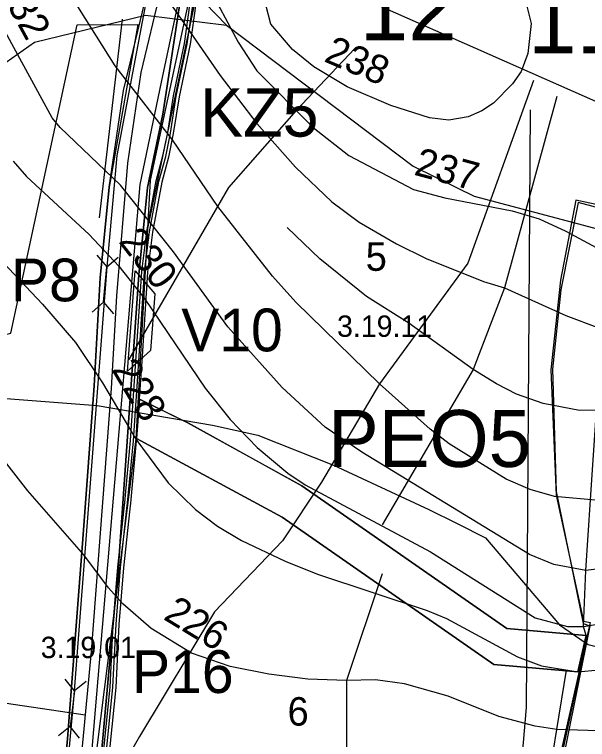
# Model space of a CAD drawing. Extents: x -662500 to -653478, y -1056827 to -1049993.
# Drawn here: x -660155.6 to -659954.2, y -1053566.3 to -1053311.8 of the extents above; entities that cross this region are included whole.
import ezdxf

# ---------------------------------------------------------------- set-up
doc = ezdxf.new("R2010")
doc.units = 0
for name, color, linetype in [('06_KRAJ_ZELEŇ_STAV', 7, 'Continuous'), ('58', 7, 'Continuous'), ('Vrstva 1', 7, 'Continuous'), ('Vrstva 11', 7, 'Continuous'), ('Vrstva 15', 7, 'Continuous'), ('Vrstva 17', 7, 'Continuous'), ('Vrstva 22', 7, 'Continuous'), ('Vrstva 24', 7, 'Continuous'), ('Vrstva 35', 7, 'Continuous'), ('Vrstva 36', 7, 'Continuous'), ('Vrstva 37', 7, 'Continuous'), ('Vrstva 42', 7, 'Continuous'), ('Vrstva 47', 7, 'Continuous'), ('Vrstva 5', 7, 'Continuous'), ('Vrstva 52', 7, 'Continuous'), ('Vrstva 57', 7, 'Continuous'), ('Vrstva 6', 7, 'Continuous'), ('Vrstva 61', 7, 'Continuous'), ('Vrstva 7', 7, 'Continuous')]:
    doc.layers.add(name, color=color, linetype=linetype)

# ---------------------------------------------------------------- blocks, each defined once
blk = doc.blocks.new('PSZ017')
at = {"layer": 'Vrstva 17'}
for points in [[(-10, 3.75), (-6.25, 0), (-10, -3.75)], [(10, 3.75), (6.25, 0), (10, -3.75)], [(-6.25, 0), (6.25, 0)]]:
    blk.add_lwpolyline(points, dxfattribs=at)

msp = doc.modelspace()

# ---------------------------------------------------------------- linework, layer by layer
at = {"layer": '06_KRAJ_ZELEŇ_STAV'}
msp.add_line((-660125.63, -1053383.11), (-660117.6, -1053313.45), dxfattribs=at)
msp.add_lwpolyline([(-660059.51, -1053204.93), (-660074.81, -1053259.28), (-660091.71, -1053304.84), (-660109.08, -1053387.91)], dxfattribs=at)
at = {"layer": '58'}
msp.add_lwpolyline([(-659788.5, -1053457.32), (-659816.61, -1053442.42), (-659838.15, -1053431.01), (-659836.17, -1053424.94), (-659875, -1053406.24), (-659922.09, -1053387.19), (-659940, -1053382.42), (-659957.5, -1053377.76), (-659963.61, -1053408.43), (-659966.49, -1053436.23), (-659965.23, -1053479.2), (-659955.7, -1053525.54), (-659953.41, -1053526.41), (-659966.09, -1053589.8)], dxfattribs=at)
at = {"layer": 'Vrstva 1'}
msp.add_lwpolyline([(-659787.26, -1053457.03), (-659804.8, -1053447.45), (-659838.26, -1053429.18), (-659836.54, -1053424.51), (-659878.71, -1053403.87), (-659923.52, -1053385.63), (-659939.1, -1053381.06), (-659958.24, -1053376.9), (-659963.68, -1053405.04), (-659967.07, -1053436.51), (-659965.17, -1053480.52), (-659955.61, -1053524.77), (-659953.22, -1053525.2), (-659954.06, -1053529.13), (-659973.69, -1053620.54)], dxfattribs=at)
at = {"layer": 'Vrstva 11'}
msp.add_lwpolyline([(-660043.77, -1052964.52), (-660047.11, -1052995.9), (-660048.8, -1053020.58), (-660051.61, -1053061.61), (-660052.93, -1053079.39), (-660057.59, -1053114.8), (-660060.88, -1053162.14), (-660061.5, -1053172.08), (-660065.23, -1053196.24), (-660068.52, -1053209.73), (-660080.33, -1053244.37), (-660088.5, -1053263.64), (-660096.4, -1053281.22), (-660102.08, -1053296.45), (-660104.3, -1053303.24), (-660111.19, -1053332.15), (-660115.89, -1053363.94), (-660119.67, -1053410.57), (-660121.55, -1053443.11), (-660128.59, -1053535.41), (-660141.02, -1053666.13)], dxfattribs=at)
at = {"layer": 'Vrstva 15'}
msp.add_lwpolyline([(-660598.86, -1053031.22), (-660605.75, -1053143.15), (-660610.52, -1053156.43), (-660584.23, -1053223.36), (-660520.18, -1053363.22), (-660506.25, -1053380.34), (-660360.14, -1053523.67), (-660130.71, -1053557.64)], dxfattribs=at)
at = {"layer": 'Vrstva 17'}
msp.add_lwpolyline([(-660093.08, -1053291.6), (-660096.38, -1053299.54), (-660103.97, -1053335.5), (-660111.56, -1053371.46), (-660148.84, -1053810.53)], dxfattribs=at)
at = {"layer": 'Vrstva 22'}
msp.add_lwpolyline([(-660094.56, -1053455.11), (-660054.58, -1053477.2), (-659982.55, -1053527.36), (-659954.61, -1053529.84), (-659957.57, -1053542.54), (-659987.12, -1053539.98), (-660061.5, -1053488.23), (-660112.69, -1053460.64), (-660111.66, -1053446.78)], close=True, dxfattribs=at)
at = {"layer": 'Vrstva 24'}
for points in [[(-660081, -1053315.5), (-660096, -1053300), (-660112, -1053273), (-660119.5, -1053246), (-660118.5, -1053214.5), (-660111.5, -1053187.5), (-660090.5, -1053151.5), (-660075, -1053138), (-660060, -1053131), (-660044.5, -1053128), (-660018, -1053135), (-660007, -1053141.5), (-660000, -1053147.33), (-659995, -1053151.5), (-659934, -1053205.5), (-659879, -1053241.5), (-659798.5, -1053281), (-659752.13, -1053295.23)], [(-660267, -1053453), (-660249, -1053448.5), (-660236, -1053438), (-660224, -1053420.5), (-660200, -1053376), (-660168.5, -1053335.5), (-660148.5, -1053321.5), (-660109.5, -1053312), (-660081, -1053315.5)], [(-660081, -1053315.5), (-660015.5, -1053365), (-660000, -1053372.57), (-659994, -1053375.5), (-659961.31, -1053384.2), (-659894.39, -1053402), (-659885, -1053404.5)], [(-660267, -1053453), (-660245, -1053457.5), (-660181.5, -1053447.5), (-660160, -1053446.5), (-660126.5, -1053449), (-660086, -1053456), (-660070, -1053459.5), (-660043.5, -1053470), (-660010, -1053485.5), (-660000, -1053490.5), (-659990, -1053495.5), (-659964, -1053526), (-659956.84, -1053531.01), (-659954, -1053533), (-659924.5, -1053540.5), (-659867, -1053533), (-659839, -1053534), (-659815, -1053542.5), (-659799, -1053551.5), (-659769.5, -1053583.5)]]:
    msp.add_lwpolyline(points, dxfattribs=at)
at = {"layer": 'Vrstva 35'}
for points in [[(-659964.94, -1053340.54), (-659983.36, -1053407.76), (-659994.42, -1053436.39), (-660026.37, -1053490.98)], [(-660026.37, -1053508.12), (-660038.92, -1053545.65), (-660038.92, -1053606.59)]]:
    msp.add_lwpolyline(points, dxfattribs=at)
at = {"layer": 'Vrstva 36'}
for points in [[(-659954.61, -1053529.84), (-659955.59, -1053526.67), (-659954.74, -1053506.97), (-659953.08, -1053482.2), (-659950.97, -1053450.72), (-659945.17, -1053422.76), (-659937.73, -1053399.42), (-659931.19, -1053378.89), (-659926.07, -1053353.49), (-660088.86, -1053281.5), (-660107.93, -1053369.91), (-660112.89, -1053460.91), (-660131.56, -1053607.96), (-660124.86, -1053611.33)], [(-659975.27, -1053626.43), (-659964.94, -1053562.8), (-659961.56, -1053542)]]:
    msp.add_lwpolyline(points, dxfattribs=at)
at = {"layer": 'Vrstva 37'}
msp.add_lwpolyline([(-660303.5, -1053230.44), (-660268.36, -1053230.44), (-660272.06, -1053456.27), (-660238.23, -1053464.08), (-660230.1, -1053441.95), (-660156.9, -1053423.64), (-660133.56, -1053315.41), (-660112.26, -1053315.31), (-660122.32, -1053372.39), (-660125.43, -1053404.18), (-660127.57, -1053442.13), (-660131.64, -1053497.5), (-660136.95, -1053566.03), (-660150.34, -1053712.33), (-660162.69, -1053835.19), (-660383.93, -1053811.56), (-660351.89, -1053606.5)], close=True, dxfattribs=at)
at = {"layer": 'Vrstva 42'}
for points in [[(-660115.83, -1053483.2), (-660113.77, -1053461.41), (-660111.86, -1053433.53), (-660109.85, -1053402.14), (-660108.09, -1053388.06), (-660104.8, -1053370.42), (-660102.42, -1053361.58), (-660100.73, -1053353.39), (-660098.69, -1053340.47), (-660094.86, -1053322.07), (-660092.8, -1053307.82), (-660091.74, -1053295.65), (-660091.56, -1053290.75), (-660090.72, -1053283.6), (-660088.8, -1053278.31), (-660088.15, -1053276.4)], [(-660142.78, -1053807.34), (-660142.8, -1053803.76), (-660140.36, -1053754.17), (-660137.85, -1053724), (-660136.78, -1053713.11), (-660133.93, -1053679.11), (-660128.02, -1053621.83), (-660127.49, -1053612.47), (-660120.96, -1053547.99), (-660119.87, -1053525.87), (-660118.25, -1053505.95), (-660116.02, -1053485.23), (-660115.83, -1053483.2)]]:
    msp.add_lwpolyline(points, dxfattribs=at)
at = {"layer": 'Vrstva 47'}
for points in [[(-660128.49, -1053612.4), (-660121.96, -1053547.91), (-660120.87, -1053525.81), (-660119.25, -1053505.85), (-660117.02, -1053485.13), (-660116.82, -1053483.1), (-660114.76, -1053461.33), (-660112.86, -1053433.46), (-660110.84, -1053402.05), (-660109.08, -1053387.91), (-660105.78, -1053370.2), (-660103.39, -1053361.35), (-660101.71, -1053353.22), (-660099.68, -1053340.29), (-660095.84, -1053321.9), (-660093.79, -1053307.71)], [(-660091.8, -1053307.94), (-660093.87, -1053322.24), (-660097.71, -1053340.65), (-660099.74, -1053353.57), (-660101.44, -1053361.81), (-660103.82, -1053370.65), (-660107.1, -1053388.22), (-660108.85, -1053402.24), (-660110.86, -1053433.59), (-660112.77, -1053461.49), (-660114.83, -1053483.29), (-660115.03, -1053485.33), (-660117.26, -1053506.04), (-660118.87, -1053525.94), (-660119.97, -1053548.06), (-660126.5, -1053612.55)]]:
    msp.add_lwpolyline(points, dxfattribs=at)
at = {"layer": 'Vrstva 5'}
for points in [[(-660126.59, -1053589.2), (-660118.91, -1053503.44), (-660111.89, -1053403.2), (-660108.8, -1053372.46), (-660103.38, -1053346.8), (-660096.52, -1053301.66), (-660093.7, -1053289.88), (-660091, -1053284.32), (-660083.08, -1053260.59), (-660074.85, -1053238.74), (-660066.72, -1053215.08), (-660061.35, -1053195.73), (-660057.3, -1053173.33), (-660052.73, -1053144.83), (-660051.02, -1053123.63), (-660048.41, -1053079.23), (-660046.22, -1053030.94), (-660043.45, -1052998.9), (-660040.02, -1052979.17), (-660007.4, -1053007.56), (-659984.03, -1053022.62), (-659883.53, -1053077.01), (-659802.22, -1053120.51), (-659716.54, -1053165.89)], [(-659716.54, -1053165.89), (-659802.22, -1053120.51), (-659883.53, -1053077.01), (-659984.03, -1053022.62), (-660007.4, -1053007.56), (-660040.02, -1052979.17), (-660043.45, -1052998.9), (-660046.22, -1053030.94), (-660048.41, -1053079.23), (-660051.02, -1053123.63), (-660052.73, -1053144.83), (-660057.3, -1053173.33), (-660061.35, -1053195.73), (-660066.72, -1053215.08), (-660074.85, -1053238.74), (-660083.08, -1053260.59), (-660091, -1053284.32), (-660093.7, -1053289.88), (-660096.52, -1053301.66), (-660103.38, -1053346.8), (-660108.8, -1053372.46), (-660111.89, -1053403.2), (-660118.91, -1053503.44), (-660126.59, -1053589.2)], [(-660150.34, -1053712.33), (-660136.95, -1053566.03), (-660131.64, -1053497.5), (-660127.57, -1053442.13), (-660125.7, -1053409.12), (-660125.43, -1053404.18), (-660122.32, -1053372.39), (-660117.19, -1053338.45), (-660107.19, -1053296.72), (-660089.51, -1053257.53), (-660080.76, -1053237.03), (-660072.75, -1053212.79), (-660068.36, -1053195.06), (-660065.03, -1053172.38), (-660064.33, -1053132.99)], [(-660150.34, -1053712.33), (-660136.95, -1053566.03), (-660131.64, -1053497.5), (-660127.57, -1053442.13), (-660125.43, -1053404.18), (-660122.32, -1053372.39), (-660117.19, -1053338.45), (-660107.19, -1053296.72), (-660089.51, -1053257.53), (-660080.76, -1053237.03), (-660072.75, -1053212.79), (-660068.36, -1053195.06), (-660065.03, -1053172.38), (-660064.33, -1053133.08)], [(-659766.11, -1053468.58), (-659838.26, -1053429.18), (-659836.54, -1053424.51), (-659878.71, -1053403.87), (-659923.52, -1053385.63), (-659939.1, -1053381.06), (-659958.24, -1053376.9), (-659963.68, -1053405.04), (-659967.07, -1053436.51), (-659965.17, -1053480.52), (-659955.61, -1053524.77), (-659953.22, -1053525.2), (-659985.7, -1053668.71)]]:
    msp.add_lwpolyline(points, dxfattribs=at)
at = {"layer": 'Vrstva 57'}
for points in [[(-660035.94, -1053323.65), (-660056.62, -1053345.5), (-660080.35, -1053372.52), (-660115.36, -1053432.92)], [(-659973.2, -1053334.93), (-659996.23, -1053399.08), (-660027.3, -1053441.49), (-660047.69, -1053475.92), (-660061.32, -1053496.6), (-660085.29, -1053521.5), (-660111.6, -1053565.21), (-660127.58, -1053592.94)], [(-659974.37, -1053345.21), (-659975.78, -1053555.05), (-659978.13, -1053582.31), (-659981.42, -1053616.61), (-660048.63, -1053775.46)]]:
    msp.add_lwpolyline(points, dxfattribs=at)
at = {"layer": 'Vrstva 6'}
msp.add_lwpolyline([(-660111.66, -1053446.78), (-660112.69, -1053460.64), (-660061.5, -1053488.23), (-659987.12, -1053539.98), (-659957.57, -1053542.54), (-659954.61, -1053529.84), (-659982.55, -1053527.36), (-660054.58, -1053477.2), (-660094.73, -1053455.17)], close=True, dxfattribs=at)
at = {"layer": 'Vrstva 61'}
for points in [[(-660103.33, -1053285.76), (-660108.12, -1053300.67), (-660119.61, -1053361.23), (-660123.15, -1053400.36), (-660134.78, -1053552.31), (-660158.95, -1053818.23), (-660161.28, -1053838.75)], [(-660130.35, -1053545.98), (-660134.51, -1053549.27), (-660137.8, -1053545.11)], [(-660134.51, -1053549.27), (-660135.96, -1053561.69)], [(-660132.67, -1053565.85), (-660135.96, -1053561.69), (-660140.12, -1053564.97)]]:
    msp.add_lwpolyline(points, dxfattribs=at)
msp.add_lwpolyline([(-660113.17, -1053401.78), (-660106.27, -1053409.84), (-660107.81, -1053429.78), (-660115.89, -1053436.94)], close=True, dxfattribs=at)
at = {"layer": 'Vrstva 7'}
for p, q in [((-660108.07, -1053297.23), (-660083.27, -1053333.22)), ((-660142.37, -1053348.1), (-660164.76, -1053307)), ((-660120.12, -1053329.82), (-660135.43, -1053305.45)), ((-660084.27, -1053307.85), (-660076.9, -1053321.46)), ((-660065.42, -1053315.22), (-660067.26, -1053308.42)), ((-659975.57, -1053308.42), (-659974.01, -1053314.94)), ((-659974.01, -1053314.94), (-659975.14, -1053325.43)), ((-660057.91, -1053324.01), (-660065.42, -1053315.22)), ((-660076.9, -1053321.46), (-660070.38, -1053331.52)), ((-660050.4, -1053330.1), (-660057.91, -1053324.01)), ((-659975.14, -1053325.43), (-659977.55, -1053331.8)), ((-660100, -1053355.75), (-660120.12, -1053329.82)), ((-660038.63, -1053337.19), (-660050.4, -1053330.1)), ((-660070.38, -1053331.52), (-660050.54, -1053351.5)), ((-659977.55, -1053331.8), (-659980.53, -1053336.06)), ((-660083.27, -1053333.22), (-660070.38, -1053350.08)), ((-660023.33, -1053343.71), (-660038.63, -1053337.19)), ((-659980.53, -1053336.06), (-659987.19, -1053342.86)), ((-659987.19, -1053342.86), (-659991.3, -1053345.55)), ((-660009.72, -1053348.1), (-660023.33, -1053343.71)), ((-659991.3, -1053345.55), (-659996.12, -1053347.68)), ((-660139.54, -1053351.5), (-660142.37, -1053348.1)), ((-660002.92, -1053348.81), (-660009.72, -1053348.1)), ((-659996.12, -1053347.68), (-660002.92, -1053348.81)), ((-660070.38, -1053350.08), (-660056.77, -1053365.39)), ((-660118.28, -1053371.63), (-660139.54, -1053351.5)), ((-660050.54, -1053351.5), (-660038.07, -1053361.28)), ((-660084.12, -1053379.14), (-660100, -1053355.75)), ((-660155.97, -1053363.27), (-660151.3, -1053368.65)), ((-660038.07, -1053361.28), (-660015.39, -1053373.19)), ((-660056.77, -1053365.39), (-660044.02, -1053377.58)), ((-660151.3, -1053368.65), (-660129.33, -1053389.06)), ((-660099.71, -1053395.15), (-660118.28, -1053371.63)), ((-660015.39, -1053373.19), (-660004.34, -1053376.16)), ((-660004.34, -1053376.16), (-659980.67, -1053380.7)), ((-660044.02, -1053377.58), (-660034.38, -1053384.67)), ((-660064.85, -1053403.66), (-660084.12, -1053379.14)), ((-659980.67, -1053380.7), (-659971.18, -1053383.53)), ((-659971.18, -1053383.53), (-659961.82, -1053387.78)), ((-660034.38, -1053384.67), (-660021.34, -1053392.32)), ((-660048.27, -1053397.56), (-660059.75, -1053386.51)), ((-659961.82, -1053387.78), (-659943.97, -1053397.42)), ((-660167.45, -1053390.48), (-660145.77, -1053413.43)), ((-660129.33, -1053389.06), (-660118.84, -1053400.11)), ((-660021.34, -1053392.32), (-660010.86, -1053397.42)), ((-660080.58, -1053421.37), (-660099.71, -1053395.15)), ((-660031.83, -1053410.74), (-660048.27, -1053397.56)), ((-660010.86, -1053397.42), (-659990.73, -1053405.5)), ((-660118.84, -1053400.11), (-660109.63, -1053411.87)), ((-660056.63, -1053412.72), (-660064.85, -1053403.66)), ((-659990.73, -1053405.5), (-659983.36, -1053407.76)), ((-659983.36, -1053407.76), (-659961.82, -1053417.4)), ((-660109.63, -1053411.87), (-660088.52, -1053442.91)), ((-660016.95, -1053420.09), (-660031.83, -1053410.74)), ((-660145.77, -1053413.43), (-660134.15, -1053426.9)), ((-660027.3, -1053441.49), (-660056.63, -1053412.72)), ((-659961.82, -1053417.4), (-659949.92, -1053421.94)), ((-660061.45, -1053442.77), (-660080.58, -1053421.37)), ((-659994.42, -1053436.39), (-660016.95, -1053420.09)), ((-660134.15, -1053426.9), (-660124.66, -1053441.07)), ((-659986.2, -1053441.49), (-659994.42, -1053436.39)), ((-660124.66, -1053441.07), (-660112.89, -1053460.91)), ((-660009.44, -1053457.36), (-660027.3, -1053441.49)), ((-659979.11, -1053445.04), (-659986.2, -1053441.49)), ((-660088.52, -1053442.91), (-660079.73, -1053453.96)), ((-660046.43, -1053456.66), (-660061.45, -1053442.77)), ((-659969.76, -1053448.29), (-659979.11, -1053445.04)), ((-659957, -1053450.85), (-659969.76, -1053448.29)), ((-659929.8, -1053450.42), (-659957, -1053450.85)), ((-660079.73, -1053453.96), (-660070.24, -1053463.74)), ((-660033.53, -1053465.44), (-660046.43, -1053456.66)), ((-660002.78, -1053462.47), (-660009.44, -1053457.36)), ((-660112.89, -1053460.91), (-660101.56, -1053476.21)), ((-659982.8, -1053474.94), (-660002.78, -1053462.47)), ((-660070.24, -1053463.74), (-660059.46, -1053472.81)), ((-660150.87, -1053479.05), (-660159.94, -1053467.43)), ((-659974.58, -1053501.3), (-660033.53, -1053465.44)), ((-660059.46, -1053472.81), (-660053.37, -1053476.92)), ((-659974.29, -1053478.48), (-659982.8, -1053474.94)), ((-660101.56, -1053476.21), (-660091.92, -1053485.57)), ((-660053.37, -1053476.92), (-660009.3, -1053500.45)), ((-660131.17, -1053501.44), (-660150.87, -1053479.05)), ((-659965.79, -1053481.03), (-659974.29, -1053478.48)), ((-659950.2, -1053482.45), (-659965.79, -1053481.03)), ((-660091.92, -1053485.57), (-660084.27, -1053491.38)), ((-660084.27, -1053491.38), (-660075.76, -1053496.48)), ((-660075.76, -1053496.48), (-660060.46, -1053503.71)), ((-660009.3, -1053500.45), (-659972.59, -1053523.55)), ((-660122.53, -1053513.06), (-660131.17, -1053501.44)), ((-659966.07, -1053504.84), (-659974.58, -1053501.3)), ((-660060.46, -1053503.71), (-660049.12, -1053508.24)), ((-659954.74, -1053506.97), (-659966.07, -1053504.84)), ((-659945.1, -1053505.83), (-659954.74, -1053506.97)), ((-660049.12, -1053508.24), (-660010.57, -1053521)), ((-660117.43, -1053518.73), (-660122.53, -1053513.06)), ((-660107.51, -1053527.37), (-660117.43, -1053518.73)), ((-660010.57, -1053521), (-660003.77, -1053523.83)), ((-660003.77, -1053523.83), (-659978.83, -1053537.29)), ((-659972.59, -1053523.55), (-659961.26, -1053526.67)), ((-659955.59, -1053526.67), (-659949.92, -1053525.67)), ((-660093.34, -1053536.02), (-660107.51, -1053527.37)), ((-659961.26, -1053526.67), (-659955.59, -1053526.67)), ((-660079.73, -1053540.69), (-660093.34, -1053536.02)), ((-659978.83, -1053537.29), (-659970.33, -1053540.41)), ((-660066.13, -1053543.39), (-660079.73, -1053540.69)), ((-659970.33, -1053540.41), (-659957.57, -1053542.54)), ((-660052.52, -1053545.09), (-660066.13, -1053543.39)), ((-659957.57, -1053542.54), (-659950.2, -1053541.83)), ((-660038.92, -1053545.65), (-660052.52, -1053545.09)), ((-660028.71, -1053545.37), (-660038.92, -1053545.65)), ((-660018.51, -1053546.79), (-660028.71, -1053545.37)), ((-660003.2, -1053551.04), (-660018.51, -1053546.79)), ((-659985.35, -1053558.27), (-660003.2, -1053551.04)), ((-659972.59, -1053561.67), (-659985.35, -1053558.27)), ((-659964.94, -1053562.8), (-659972.59, -1053561.67)), ((-659950.48, -1053563.23), (-659964.94, -1053562.8))]:
    msp.add_line(p, q, dxfattribs=at)

# ---------------------------------------------------------------- block references
at = {"layer": 'Vrstva 17', "rotation": 85.09632219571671}
msp.add_blockref('PSZ017', (-660123.69, -1053406.59), dxfattribs=at)

# ---------------------------------------------------------------- texts
at = {"layer": 'Vrstva 17'}
msp.add_text('P8', height=15, rotation=360, dxfattribs=at).set_placement((-660156.79, -1053412.47))
at = {"layer": 'Vrstva 22'}
msp.add_text('PEO5', height=20, rotation=360, dxfattribs=at).set_placement((-660045.4, -1053470.62))
at = {"layer": 'Vrstva 24'}
for s, p in [('3.19.11', (-660042.22, -1053424.94)), ('3.19.01', (-660146.34, -1053537.73))]:
    msp.add_text(s, height=7.5, dxfattribs=at).set_placement(p)
at = {"layer": 'Vrstva 36'}
for s, p in [('5', (-660032.13, -1053401.76)), ('6', (-660059.6, -1053561.44))]:
    msp.add_text(s, height=10, dxfattribs=at).set_placement(p)
at = {"layer": 'Vrstva 52'}
msp.add_text('KZ5', height=17, dxfattribs=at).set_placement((-660090.4, -1053354.64))
at = {"layer": 'Vrstva 57'}
for s, p in [('12', (-660034.3, -1053320.83)), ('11', (-659975.14, -1053325.43))]:
    msp.add_text(s, height=23, dxfattribs=at).set_placement(p)
at = {"layer": 'Vrstva 61'}
for s, p in [('V10', (-660096.97, -1053430.02)), ('P16', (-660114.23, -1053549.97))]:
    msp.add_text(s, height=15, dxfattribs=at).set_placement(p)
at = {"layer": 'Vrstva 7'}
for s, rotation, p in [('232', 298.5841, (-660161.84, -1053301.91)), ('238', 336.9289, (-660047.16, -1053328.12)), ('237', 344.9306, (-660015.51, -1053367.97)), ('230', 308.065, (-660119.22, -1053391.52)), ('228', 300.6634, (-660121.62, -1053436.38)), ('226', 328.6148, (-660103.61, -1053523.89))]:
    msp.add_text(s, height=10, rotation=rotation, dxfattribs=at).set_placement(p)

doc.saveas('drawing.dxf')
